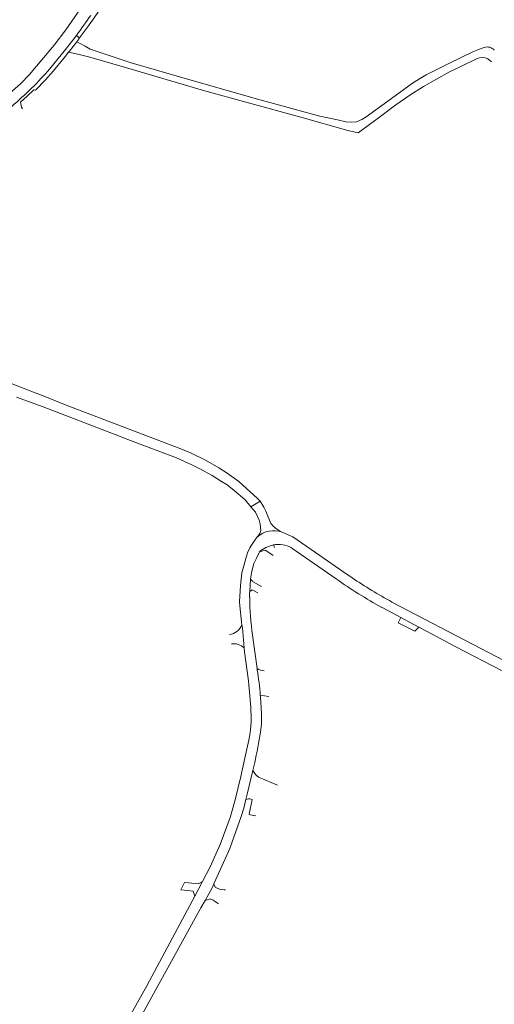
# Model space of a CAD drawing. Extents: x 145000 to 155000, y 457500 to 470000.
# Tile 352 of 548: x 149991 to 150181, y 464753 to 465149. Entities that reach past the tile are written whole.
import ezdxf

# ---------------------------------------------------------------- set-up
doc = ezdxf.new("R2010")
doc.units = 0
doc.header["$LTSCALE"] = 0.2
doc.header["$MEASUREMENT"] = 0
doc.layers.add('kant verharding', color=252, linetype='Continuous', lineweight=0)

msp = doc.modelspace()

# ---------------------------------------------------------------- linework, layer by layer
at = {"layer": 'kant verharding', "lineweight": 0}
for p, q in [((150014.65, 465141.93), (150013.33, 465142.85)), ((150013.5, 465140.29), (150014.86, 465139.55)), ((150014.86, 465139.55), (150016.8, 465138.49)), ((150178.83, 465133.43), (150180.37, 465132.18)), ((149989.21, 464997.41), (150000, 464993.5)), ((150000, 464993.5), (150028.52, 464982.54)), ((150028.52, 464982.54), (150029.37, 464982.21)), ((150087.25, 464955.5), (150083.53, 464953.29)), ((150088.81, 464953.14), (150087.25, 464955.5)), ((150086.16, 464941.28), (150085.74, 464940.87)), ((150083.55, 464937.47), (150083.15, 464936.84)), ((150092.58, 464937.96), (150093.06, 464936.97)), ((150093.72, 464938.12), (150093.48, 464938.13)), ((150117.89, 464924.25), (150100.47, 464936.42)), ((150091.53, 464934.4), (150092.57, 464933.74)), ((150083.45, 464924.24), (150083.08, 464919.2)), ((150086.58, 464921.89), (150087.79, 464921.23)), ((150083.08, 464919.2), (150083.03, 464918.54)), ((150143.84, 464908.75), (150136.58, 464912.63)), ((150142.73, 464906.62), (150143.84, 464908.75)), ((150151.14, 464904.84), (150143.84, 464908.75)), ((150079.96, 464905.69), (150080.1, 464904.57)), ((150080.1, 464904.57), (150080.81, 464896.53)), ((150149.56, 464903.24), (150142.73, 464906.62)), ((150151.14, 464904.84), (150149.56, 464903.24)), ((150084.22, 464901.6), (150086.04, 464888.21)), ((150086.04, 464888.21), (150086.12, 464887.65)), ((150090.74, 464876.99), (150087.33, 464877.47)), ((150085.07, 464850.39), (150084.3, 464847.19)), ((150077.36, 464835.97), (150079.53, 464844.88)), ((150083.29, 464829.44), (150085.55, 464828.95)), ((150064.06, 464802.62), (150060.95, 464796.69)), ((150068.05, 464800.34), (150068.66, 464801.62)), ((150069.15, 464800.37), (150068.66, 464801.62)), ((150065.09, 464794.97), (150068.05, 464800.34)), ((150072.75, 464799.28), (150073.3, 464799.3)), ((150063.42, 464791.95), (150065.09, 464794.97)), ((150069.68, 464794.21), (150070.46, 464793.62))]:
    msp.add_line(p, q, dxfattribs=at)
at = {"layer": 'kant verharding', "lineweight": 0, "flags": 128}
for points in [[(150014.65, 465141.93), (150017.8, 465146.23), (150020.45, 465149.99), (150029.55, 465163.38)], [(149963.07, 465104.21), (149972.07, 465109.5), (149979.87, 465114.28), (149983.15, 465116.63), (149988.75, 465121.48), (149990.85, 465123.39), (149994.48, 465127.16), (150004.39, 465138.87), (150009.13, 465145.05), (150019.93, 465160.88)], [(150001.82, 465128.45), (150008.42, 465136.54), (150013.33, 465142.85)], [(150010.21, 465136.08), (150010.59, 465136.54), (150013.5, 465140.29)], [(150013.5, 465140.29), (150013.9, 465140.81), (150014.65, 465141.93)], [(150016.8, 465138.49), (150018.92, 465137.37), (150035.36, 465131.89), (150055.75, 465125.88), (150085.31, 465117.48), (150111.27, 465110.4)], [(149990.88, 465115.98), (149993.53, 465118.37), (149996.24, 465121), (149996.82, 465120.85), (150000.89, 465124.98), (150003.97, 465128.49), (150008.39, 465133.89), (150010.21, 465136.08)], [(150010.21, 465136.08), (150014.4, 465135.22), (150017.14, 465134.54), (150017.74, 465134.36)], [(150017.74, 465134.36), (150033.11, 465129.91), (150064.41, 465120.66), (150082.11, 465115.93), (150103.58, 465109.98)], [(150177.45, 465138.04), (150175.58, 465137.35), (150172.89, 465136.23), (150163.18, 465131.56), (150154.1, 465127.01), (150151.33, 465125.41), (150148.61, 465123.61), (150140.07, 465117.51), (150129.96, 465110.15), (150128.13, 465109.03), (150125.99, 465108.17), (150123.83, 465107.97), (150121.76, 465108.11), (150118.42, 465108.92), (150111.27, 465110.4)], [(150126.68, 465103.73), (150135.25, 465109.98), (150141.89, 465114.92), (150147.51, 465118.86), (150153.02, 465122.34), (150163.43, 465128.18), (150167.96, 465130.33), (150174.52, 465133.52)], [(149991.7, 465113.39), (149991.3, 465114.01), (149990.88, 465115.98)], [(150103.58, 465109.98), (150122.51, 465104.68), (150126.68, 465103.73)], [(149922.36, 465027.28), (149933.96, 465023.23), (149942.77, 465020.04), (149996.12, 464999.43), (150000, 464997.87)], [(150000, 464997.87), (150008.55, 464994.41), (150056.05, 464976.34), (150059.52, 464974.83), (150065.33, 464972.04), (150070.58, 464969.02), (150074.01, 464966.86), (150078.64, 464963.5), (150086.26, 464956.58), (150087.25, 464955.5)], [(150029.37, 464982.21), (150033.02, 464980.81), (150053.59, 464972.97), (150059.76, 464970.18), (150063.06, 464968.53), (150067.9, 464965.9), (150071.76, 464963.5)], [(150071.76, 464963.5), (150073.98, 464962.08), (150076.84, 464959.9), (150081.19, 464956.06), (150083.53, 464953.29)], [(150083.53, 464953.29), (150085.39, 464951.12), (150086.83, 464947.89), (150087.26, 464946.32), (150087.55, 464943.72), (150087.16, 464942.56), (150086.62, 464941.73), (150086.16, 464941.28)], [(150091.63, 464946.63), (150089.53, 464951.55), (150088.81, 464953.14)], [(150085.74, 464940.87), (150084.56, 464939.09), (150083.55, 464937.47)], [(150096.08, 464943.08), (150099.52, 464941.65), (150100.48, 464941.14), (150109.53, 464934.96), (150122.34, 464926.02)], [(150083.15, 464936.84), (150082.2, 464934.73), (150081.5, 464932.52), (150080.65, 464929.56), (150079.91, 464926.73), (150079.34, 464921.69), (150078.95, 464915.09), (150079.15, 464913.49), (150079.81, 464906.96), (150079.96, 464905.69)], [(150092.58, 464937.96), (150093.03, 464938.05), (150093.48, 464938.13)], [(150083.45, 464924.24), (150083.9, 464927.37), (150084.7, 464930.48), (150085.8, 464932.62), (150086.97, 464935.18)], [(150086.97, 464935.18), (150089.29, 464935.83), (150091.53, 464934.4)], [(150083.45, 464924.24), (150084.01, 464923.5), (150084.16, 464923.23), (150086.58, 464921.89)], [(150086.31, 464918.65), (150084.11, 464919.83), (150083.54, 464919.54), (150083.08, 464919.2)], [(150140.3, 464914.97), (150182.73, 464892.8), (150198.97, 464884.13), (150224.72, 464870.06), (150242.15, 464860.42), (150258.93, 464851.08)], [(150280.56, 464834.17), (150258.72, 464846.56), (150240.67, 464856.66), (150215, 464870.8), (150184.85, 464887.19), (150165.72, 464897.12), (150154.15, 464903.23), (150151.14, 464904.84)], [(150082.57, 464883.25), (150080.95, 464895), (150080.81, 464896.53)], [(150079.53, 464844.88), (150081.16, 464852.14), (150082.71, 464859.42)], [(150084.3, 464847.19), (150082.11, 464837.78), (150081.55, 464835.53)], [(150084.3, 464847.19), (150085.33, 464845.59), (150086.08, 464844.95), (150086.17, 464844.89)], [(150086.17, 464844.89), (150086.64, 464844.61), (150094.31, 464841.34)], [(150071.19, 464817.51), (150075.2, 464828.34), (150076.34, 464832.14), (150077.36, 464835.97)], [(150081.55, 464835.53), (150080.66, 464832.04), (150079.68, 464828.7), (150075.85, 464818.11)], [(150081.55, 464835.53), (150082.58, 464835.79), (150083.11, 464835.79), (150084.04, 464835.56)], [(150084.04, 464835.56), (150084.09, 464835.55), (150082.88, 464829.64)], [(150082.88, 464829.64), (150082.86, 464829.53), (150083.29, 464829.44)], [(150064.06, 464802.62), (150067.1, 464808.49), (150071.19, 464817.51)], [(150075.85, 464818.11), (150075.02, 464815.83), (150074.52, 464814.7)], [(150074.52, 464814.7), (150071.91, 464808.7), (150068.66, 464801.62)], [(150059.23, 464798.85), (150055.29, 464799.27), (150056.82, 464802.22), (150058.6, 464802.03)], [(150058.6, 464802.03), (150062.37, 464801.63), (150064.06, 464802.62)], [(150059.23, 464798.85), (150060.3, 464798.73), (150060.95, 464796.69)], [(150012.44, 464708.35), (150014.88, 464712.58), (150028.58, 464737.18), (150041.69, 464760.59), (150054.03, 464783.63), (150060.95, 464796.69)], [(150069.68, 464794.21), (150069.21, 464794.57), (150068.38, 464795.09), (150067.49, 464795.5), (150067.13, 464795.64), (150065.09, 464794.97)], [(150012.59, 464700.25), (150017.82, 464709.13), (150030.19, 464731.6), (150045.14, 464758.92), (150053.78, 464774.47), (150063.42, 464791.95)]]:
    msp.add_lwpolyline(points, dxfattribs=at)
at = {"layer": 'kant verharding', "lineweight": 0, "extrusion": (0, 0, -1)}
for centre, radius, start, end in [((-149718.41, 465360.15), 366.33, 214.8301, 216.3847), ((-150176.57, 465128.63), 5.3, 67.1988, 115.1937), ((-150092.68, 464933.66), 10.01, 49.4241, 109.8584), ((-150095.5, 464924.98), 13.3, 50.0721, 77.3212), ((-150232.84, 465088.25), 200.27, 298.8562, 305.0261), ((-150215.07, 465055.91), 163.37, 298.7154, 298.8726), ((-149938.12, 464864.84), 149.74, 171.2371, 175.1604), ((-149939.88, 464864.92), 147.99, 175.1349, 177.3591), ((-150046.77, 464868.52), 41.06, 175.5016, 188.2067), ((-149890.37, 464894), 199.52, 189.0382, 192.624), ((-150072.68, 464805.51), 6.23, 269.3352, 304.4717)]:
    msp.add_arc(centre, radius, start, end, dxfattribs=at)
at = {"layer": 'kant verharding', "lineweight": 0}
for centre, radius, start, end in [((150178.58, 465134.44), 3.78, 39.8931, 107.4664), ((149881.18, 465237.6), 162.69, 310.3104, 317.8633), ((150100.71, 464953.46), 11.36, 216.9343, 245.9786), ((150094.56, 464927.19), 10.97, 57.3857, 94.3861), ((150244.23, 465103.98), 215.7, 235.5905, 240.5617), ((150212.95, 464919.27), 129.93, 180.3224, 181.0316), ((150214.62, 464919.32), 131.59, 181.0406, 187.7362), ((150241.69, 465099.42), 210.47, 240.5541, 241.2008), ((150073.72, 464908.76), 6.96, 280.1609, 333.8559), ((150076.57, 464892.1), 6.13, 46.2405, 98.2174), ((150090.62, 464897.49), 10.35, 243.7021, 260.1385), ((149906.24, 464862.46), 177.55, 2.8051, 6.7253), ((150041.51, 464868.36), 42.16, 347.7593, 3.7953)]:
    msp.add_arc(centre, radius, start, end, dxfattribs=at)

doc.saveas('drawing.dxf')
